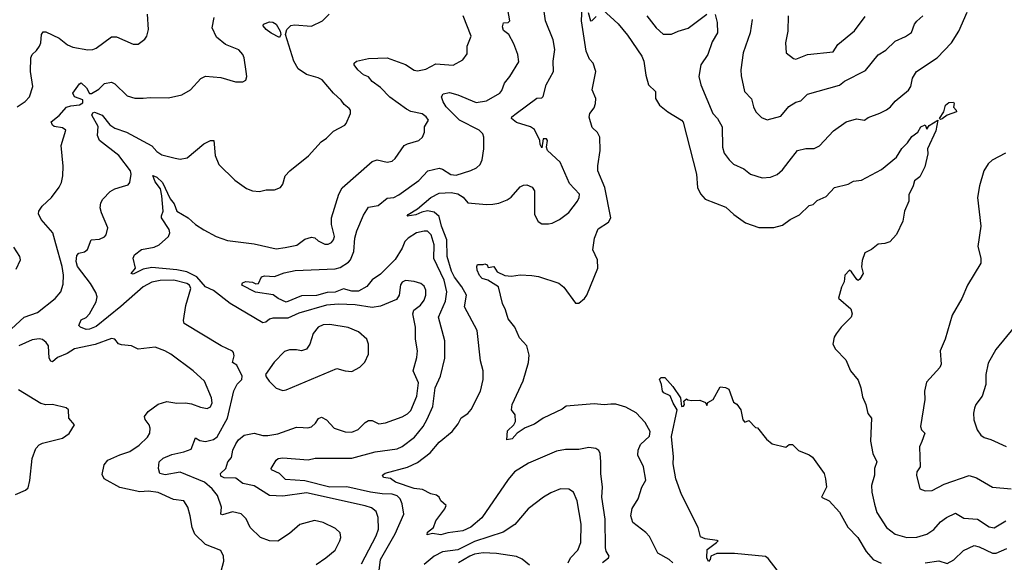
# Model space of a CAD drawing. Extents: x 1246230 to 1426786, y 660032 to 763141.
# Tile 396 of 566: x 1380620 to 1386475, y 695408 to 698632. Entities that reach past the tile are written whole.
import ezdxf

# ---------------------------------------------------------------- set-up
doc = ezdxf.new("R2010")
doc.units = 0

msp = doc.modelspace()

# ---------------------------------------------------------------- linework, layer by layer
at = {"layer": '0CON10XD'}
for points in [[(1382750, 695295), (1382765.3, 695425.3), (1382852.9, 695577.1), (1382903.3, 695695), (1382894.5, 695755.5), (1382882.4, 695785), (1382865, 695804.1), (1382835, 695813.9), (1382775, 695814.1), (1382705, 695825.5), (1382565, 695856.8), (1382465, 695855.4), (1382315, 695892.5), (1382199.7, 695899.7), (1382165.3, 695935.3), (1382117, 695957), (1382116.2, 695965), (1382144.4, 696015.6), (1382157.5, 696025), (1382185, 696028.7), (1382335, 696017.5), (1382377.6, 696027.6), (1382595, 696027.6), (1382734.6, 696064.6), (1382865, 696081.5), (1382895, 696096.4), (1382967.8, 696152.2), (1383019.6, 696215), (1383042.2, 696257.8), (1383075.7, 696334.3), (1383089.7, 696445), (1383122.9, 696515), (1383148.3, 696621.7), (1383148, 696725), (1383110.4, 696865), (1383151.1, 696958.9), (1383160.8, 697015), (1383144.4, 697085), (1383082.4, 697212.4), (1383084.7, 697295), (1383065.9, 697355), (1383045.8, 697375), (1383025.4, 697375.4), (1382980, 697365), (1382930, 697335), (1382910.9, 697315), (1382894.7, 697275), (1382852.3, 697207.7), (1382765, 697119.6), (1382715, 697087.1), (1382685, 697046.8), (1382635, 697018.6), (1382595, 697019.7), (1382545, 697033.8), (1382495, 697014), (1382448.3, 697011.7), (1382385, 696992.9), (1382295, 696991.3), (1382204.2, 696954.2), (1382156, 696975), (1382127.6, 696997.6), (1382022.4, 697012.4), (1381941.8, 697055), (1381945, 697068.6), (1381965, 697077.3), (1382003.7, 697073.7), (1382025, 697062.5), (1382040, 697065), (1382057.5, 697105), (1382075, 697111.2), (1382135, 697106.2), (1382192.1, 697127.9), (1382258.9, 697141.1), (1382495, 697152), (1382525, 697159.5), (1382575, 697191), (1382587.2, 697205), (1382606.7, 697255), (1382613.2, 697335), (1382625, 697378.1), (1382665, 697470), (1382695, 697518.1), (1382752, 697528), (1382805, 697571.1), (1382845, 697576.1), (1382875, 697590.9), (1382993.9, 697676.1), (1383046.6, 697733.4), (1383115, 697750), (1383135, 697743.6), (1383182.7, 697712.7), (1383215, 697708), (1383303.4, 697736.6), (1383337, 697753), (1383358.2, 697771.8), (1383369.8, 697800.2), (1383380, 697865), (1383378.9, 697935), (1383373.3, 697955), (1383352.2, 697975), (1383234.7, 698035), (1383155.6, 698115), (1383137.1, 698145), (1383128, 698175), (1383137.3, 698192.7), (1383175, 698199.1), (1383225, 698186.9), (1383335, 698141.2), (1383395, 698149.6), (1383475, 698195.7), (1383487.4, 698212.6), (1383502.2, 698255), (1383534.6, 698295.4), (1383587.6, 698382.4), (1383582.5, 698425), (1383559, 698489), (1383528, 698545), (1383497.7, 698567.7), (1383490.5, 698590.5), (1383496.1, 698613.9), (1383525, 698616.7), (1383533.6, 698626.4), (1383506.9, 698785)], [(1380605, 698115.6), (1380653.4, 698146.6), (1380679.2, 698175), (1380697.1, 698235), (1380683.3, 698325), (1380686.5, 698405), (1380694.4, 698425), (1380720.8, 698449.2), (1380737.3, 698475), (1380745.4, 698495), (1380750, 698545), (1380759.4, 698560.6), (1380775, 698560.6), (1380855, 698523.3), (1380905, 698483.1), (1380935, 698468.6), (1381025, 698454.3), (1381054.3, 698455.7), (1381075, 698464.2), (1381165, 698530), (1381195, 698530), (1381295, 698486.7), (1381325, 698487.5), (1381363.9, 698516.1), (1381376.7, 698535), (1381386.7, 698575), (1381380, 698665)], [(1381525, 696049.7), (1381595, 696064.1), (1381638.7, 696081.3), (1381665, 696147.5), (1381691.2, 696131.2), (1381725, 696126.6), (1381772.4, 696137.6), (1381795, 696154.4), (1381855.3, 696264.7), (1381893.9, 696426.1), (1381913.4, 696466.6), (1381940, 696495), (1381943.3, 696515), (1381910.5, 696580.5), (1381884.5, 696594.5), (1381894.6, 696635.4), (1381892.1, 696655), (1381885, 696662.7), (1381818.1, 696695), (1381597.3, 696827.3), (1381593.2, 696845), (1381608.4, 696935), (1381637.6, 697035), (1381630, 697055), (1381613.8, 697065), (1381536.7, 697085), (1381455, 697083.6), (1381405, 697072.9), (1381354.6, 697045), (1381222.1, 696927.9), (1381075, 696809.4), (1381035, 696792.7), (1381015, 696790.8), (1380980.8, 696805), (1380972, 696815), (1380985, 696848.8), (1381015, 696862.2), (1381035, 696883.6), (1381074.5, 696955), (1381080.5, 696985), (1381072.2, 697012.2), (1381040.8, 697065), (1380964.2, 697165), (1380955.8, 697195), (1380959.3, 697230.7), (1380972, 697245), (1381005, 697253.3), (1381023.8, 697266.2), (1381045, 697323.8), (1381095, 697329.2), (1381125, 697342), (1381135, 697353.8), (1381143.5, 697395), (1381105.6, 697485), (1381099.4, 697515), (1381103.1, 697545), (1381115, 697566), (1381158.3, 697611.7), (1381185, 697627.1), (1381230.8, 697640.8), (1381265, 697651.4), (1381275.4, 697664.6), (1381283.5, 697715), (1381279.1, 697735), (1381208.9, 697825), (1381095.2, 697915.2), (1381082.6, 697945), (1381087.2, 697997.2), (1381049.1, 698065), (1381055, 698079.4), (1381065, 698082.7), (1381109.6, 698065), (1381155, 698007.1), (1381185, 697988.1), (1381255, 697963.1), (1381405, 697883.3), (1381435, 697850), (1381465, 697828.9), (1381545, 697808.6), (1381575, 697804.3), (1381615, 697811.4), (1381714, 697895), (1381755, 697914), (1381773.8, 697913.8), (1381782.5, 697825), (1381805, 697772.5), (1381898.3, 697678.3), (1381968.8, 697628.8), (1382005, 697616), (1382045, 697612), (1382085, 697622), (1382135, 697620.8), (1382170, 697635), (1382183.8, 697655), (1382198.8, 697705), (1382226.2, 697735), (1382336.6, 697823.4), (1382412.8, 697907.2), (1382445, 697928), (1382485, 697970), (1382554.1, 698005.9), (1382561.2, 698015), (1382586.2, 698075), (1382586.7, 698095), (1382580, 698105), (1382548.8, 698128.8), (1382531.2, 698155), (1382485, 698196.2), (1382418, 698275), (1382395, 698287.1), (1382325, 698305.8), (1382275, 698340), (1382250.5, 698385), (1382201.2, 698545), (1382207.5, 698575), (1382231.8, 698598.2), (1382255, 698601.5), (1382355, 698594.2), (1382420, 698625), (1382460, 698665)], [(1382739.8, 695709.8), (1382711.5, 695731.5), (1382674.3, 695744.3), (1382325, 695820.6), (1382185, 695801.2), (1382105, 695804.5), (1382015, 695863.5), (1381946.4, 695876.4), (1381905, 695908.7), (1381835, 695910.7), (1381815, 695920), (1381813.5, 695935), (1381845.4, 695964.6), (1381858.6, 696005), (1381880, 696030), (1381887.1, 696075), (1381905, 696112.9), (1381920.9, 696135), (1381955, 696163.6), (1382015, 696175.4), (1382065, 696161.6), (1382095, 696162.2), (1382155, 696172.1), (1382265, 696210.5), (1382305, 696210), (1382333, 696207), (1382355, 696212.9), (1382378.6, 696235), (1382396.8, 696263.2), (1382415, 696270), (1382445.3, 696255.3), (1382490, 696205), (1382555, 696183.1), (1382595, 696181.9), (1382632.4, 696197.6), (1382675, 696239.4), (1382695, 696250.6), (1382715, 696250.6), (1382755, 696231.4), (1382795, 696236.7), (1382895, 696273.5), (1382925, 696289.5), (1382945, 696309.4), (1382982, 696395), (1382990.4, 696475), (1382959.6, 696545), (1382981.8, 696625), (1382984.5, 696665), (1382973.3, 696735), (1382973.3, 696805), (1382956.7, 696885), (1382963.8, 696906.2), (1383003.8, 696936.2), (1383024.4, 696965), (1383035.6, 696995), (1383035.6, 697025), (1383025, 697049.2), (1383005, 697065.6), (1382965, 697077.7), (1382915, 697082.2), (1382895, 697071.9), (1382885, 697056), (1382877.1, 696995), (1382860.5, 696969.5), (1382765, 696930.4), (1382715, 696922.2), (1382615, 696938.9), (1382515, 696942), (1382445, 696935.5), (1382280.5, 696889.5), (1382215, 696858.5), (1382125, 696859.1), (1382105, 696852.2), (1382083.8, 696835), (1382065, 696831.1), (1381871.4, 696945), (1381772.4, 697022.4), (1381725.8, 697045.8), (1381673.6, 697103.6), (1381613.2, 697133.2), (1381555, 697146.8), (1381405, 697160.8), (1381355, 697150.4), (1381295, 697120), (1381282.9, 697125), (1381307.8, 697155), (1381294.4, 697215), (1381302, 697235), (1381345, 697267.3), (1381418.6, 697281.4), (1381448.8, 697295), (1381505.4, 697344.6), (1381513.1, 697365), (1381509.4, 697385), (1381464, 697455), (1381462.5, 697467.5), (1381474, 697495), (1381466, 697585), (1381457.2, 697627.2), (1381425, 697668.2), (1381412.6, 697707.4), (1381435, 697696), (1381468.7, 697665), (1381515, 697567.1), (1381537.9, 697537.9), (1381555, 697494.4), (1381622.5, 697455), (1381665, 697415.6), (1381714.5, 697384.5), (1381788.8, 697345), (1381855, 697320), (1382015, 697301.3), (1382145, 697270), (1382199.5, 697279.5), (1382268.2, 697291.8), (1382315, 697327.5), (1382355, 697339.2), (1382375, 697336.2), (1382395, 697318), (1382435, 697298.6), (1382455, 697299.4), (1382475, 697308.6), (1382486.6, 697323.4), (1382491.5, 697345), (1382474.4, 697415), (1382474.6, 697455.4), (1382516.7, 697595), (1382537.2, 697632.8), (1382715, 697789.4), (1382745, 697798.9), (1382805, 697785.6), (1382835, 697791.9), (1382852.2, 697807.8), (1382905.4, 697884.6), (1382925, 697895.6), (1382994, 697915), (1383015.6, 697935), (1383028, 697965), (1383026.2, 697995), (1383050, 698035), (1383037.5, 698055), (1383013.2, 698073.2), (1382945, 698087.8), (1382920.6, 698100.6), (1382821.8, 698171.9), (1382765, 698230), (1382715.4, 698265), (1382693.7, 698293.6), (1382664.4, 698305), (1382631.4, 698335), (1382609.2, 698365), (1382608.8, 698375), (1382622.5, 698385), (1382695, 698401.9), (1382805, 698405.6), (1382915, 698365.7), (1382965, 698332.9), (1382985, 698328.1), (1383035, 698339.4), (1383095, 698369.2), (1383197, 698363), (1383255.8, 698394.2), (1383281.2, 698428.8), (1383281.5, 698475), (1383304.5, 698535), (1383257.3, 698655)], [(1384085, 695407.3), (1384121.1, 695435), (1384124.4, 695445), (1384107.3, 695475), (1384103.1, 695495), (1384101.6, 695665), (1384081.6, 695795), (1384084.6, 695854.6), (1384074.6, 695935), (1384075.6, 696005), (1384070.8, 696055), (1384063, 696073), (1384045, 696084), (1384005, 696090.8), (1383945, 696078.6), (1383865, 696079.4), (1383811.2, 696068.8), (1383645, 695996.5), (1383561.9, 695945), (1383525, 695900), (1383367.1, 695672.9), (1383302.7, 695617.3), (1383254.4, 695595.6), (1383165, 695583.5), (1383125, 695571.2), (1383075, 695580), (1383042, 695572), (1383045, 695586.7), (1383080, 695615), (1383093.8, 695655), (1383148, 695725), (1383156.4, 695746.4), (1383125, 695773.3), (1383113.8, 695795), (1383097.8, 695807.8), (1383065, 695815.7), (1383015, 695840.9), (1382965, 695846.9), (1382855, 695883.9), (1382825, 695905.7), (1382782.3, 695912.3), (1382776.7, 695925), (1382793, 695937), (1382925, 695973.5), (1382985, 696000.4), (1383061.7, 696058.3), (1383115, 696121.8), (1383192.5, 696185), (1383228.1, 696231.9), (1383245, 696267.5), (1383285, 696293.1), (1383303.7, 696316.4), (1383360.9, 696425), (1383376.5, 696495), (1383376.7, 696545), (1383359.2, 696605), (1383339.4, 696785), (1383265.5, 696925.5), (1383276, 696995), (1383248.6, 697045), (1383205, 697102.4), (1383188.5, 697138.5), (1383162.2, 697225), (1383160.7, 697325), (1383127.6, 697405), (1383113.3, 697463.3), (1383085, 697488.4), (1383045, 697496), (1383011.2, 697488.8), (1382975, 697472), (1382923.8, 697465), (1382930, 697475), (1382985, 697508.9), (1383065, 697575.3), (1383115, 697601.6), (1383185, 697605.6), (1383225, 697597.2), (1383257.2, 697577.2), (1383285, 697544.7), (1383395, 697533.8), (1383433.9, 697536.1), (1383468.8, 697541.2), (1383518.9, 697561.1), (1383541.7, 697578.3), (1383595, 697640), (1383615, 697650), (1383635, 697651.2), (1383667.3, 697637.3), (1383681.2, 697615), (1383681.2, 697475), (1383702.3, 697432.3), (1383725, 697420), (1383765, 697420), (1383786.4, 697423.6), (1383830, 697445), (1383885, 697486.7), (1383936.9, 697555), (1383946.7, 697575), (1383948.1, 697595), (1383888.3, 697658.3), (1383834.3, 697785), (1383758, 697855), (1383753.3, 697875), (1383758, 697915), (1383752.5, 697925), (1383732.5, 697925), (1383725, 697870), (1383715, 697890), (1383712.5, 697915), (1383680.9, 697980.9), (1383656.7, 697995), (1383575, 698022.5), (1383544, 698045), (1383546.7, 698055), (1383571.2, 698075), (1383695, 698166.9), (1383725, 698168.8), (1383733, 698177), (1383750, 698245), (1383793.5, 698325), (1383792.8, 698385), (1383801.5, 698455), (1383791.9, 698511.9), (1383746.4, 698625), (1383736.9, 698695)], [(1384503.8, 695405), (1384482, 695425), (1384415, 695462), (1384365, 695561.2), (1384343.8, 695585), (1384266.7, 695645), (1384254.3, 695684.3), (1384262.4, 695727.6), (1384297.1, 695785), (1384320, 695855), (1384343.9, 695896.1), (1384330, 695975), (1384296.2, 696045), (1384298, 696075), (1384310.9, 696109.1), (1384365, 696158), (1384368, 696185), (1384338.7, 696238.7), (1384285, 696296.9), (1384225, 696330.9), (1384165, 696347.5), (1384135, 696348.2), (1384095, 696343.5), (1384035, 696350), (1383870, 696335), (1383845, 696317.5), (1383733.3, 696265), (1383680.3, 696229.7), (1383625, 696207.1), (1383578.8, 696175), (1383547.5, 696142.5), (1383517.5, 696135), (1383521.5, 696188.5), (1383558.2, 696225), (1383567.9, 696245), (1383566.7, 696285), (1383543.8, 696315), (1383548, 696345), (1383613.4, 696486.6), (1383644.6, 696595), (1383648.8, 696638.8), (1383635.4, 696695), (1383592.4, 696742.4), (1383564.8, 696805), (1383524.1, 696855), (1383508.2, 696908.2), (1383490, 696945), (1383468, 697045), (1383404.3, 697084.3), (1383370, 697095), (1383355, 697112.5), (1383341.2, 697145), (1383337.5, 697165), (1383341.7, 697178.3), (1383375, 697177.5), (1383385, 697182.5), (1383400, 697175), (1383405, 697160), (1383440, 697165), (1383460, 697135), (1383505, 697112), (1383545, 697108), (1383595, 697116.7), (1383665, 697113.3), (1383705, 697106), (1383825, 697066), (1383855, 697043.3), (1383925, 696947.5), (1383945, 696948.8), (1383978.8, 696975), (1383992, 696995), (1384058, 697155), (1384056.5, 697205), (1384028.5, 697265), (1384037.1, 697335), (1384060.6, 697389.4), (1384121.5, 697428.5), (1384134.6, 697455), (1384098.7, 697635), (1384058.3, 697735), (1384057.5, 697765), (1384072.5, 697855), (1384069.5, 697935), (1384055, 697962.5), (1384025, 697992.5), (1384005.9, 698054.1), (1384009.2, 698075), (1384035, 698108.8), (1384044.4, 698135), (1384046, 698165), (1384024.2, 698215), (1384045.5, 698324.5), (1384029.4, 698375), (1384008.1, 698398.1), (1383988.5, 698445), (1383961.6, 698625), (1383963.7, 698706.3)], [(1384001.2, 698675), (1384013.8, 698625), (1384025, 698627.5), (1384048.3, 698651.7)], [(1384085, 698692.5), (1384177.7, 698607.7), (1384235, 698540), (1384319.2, 698415), (1384331.4, 698385), (1384343, 698303), (1384360, 698245), (1384401.2, 698205), (1384400.8, 698165), (1384424.2, 698125), (1384473.3, 698085), (1384555, 698036), (1384565, 698023.3), (1384644.5, 697715), (1384651.1, 697635), (1384667.3, 697597.3), (1384696.3, 697566.3), (1384819.3, 697519.3), (1384866, 697475), (1384935, 697425.7), (1385015, 697397.1), (1385105, 697397.5), (1385155, 697411.4), (1385201.2, 697445), (1385257.2, 697472.8), (1385315, 697528), (1385337.5, 697535), (1385361.7, 697558.3), (1385415, 697581.2), (1385465, 697634.3), (1385545.8, 697654.2), (1385577.7, 697672.3), (1385625, 697679.4), (1385745, 697742), (1385834.2, 697815.8), (1385865, 697866.2), (1385899.3, 697900.7), (1385925, 697938.8), (1385960, 697965), (1385977.5, 697995), (1386005, 698007.5), (1386015, 697982.5), (1386027.1, 698002.9), (1386080, 698035), (1386067.1, 697972.9), (1386018.9, 697865), (1386019.2, 697835), (1386001.5, 697758.5), (1385972.1, 697697.9), (1385940, 697675), (1385933.3, 697645), (1385907.7, 697592.3), (1385907.1, 697555), (1385881.1, 697495), (1385870.8, 697435), (1385834.2, 697355.8), (1385795, 697313.1), (1385765, 697302.9), (1385725, 697299.2), (1385685, 697266), (1385645, 697246.2), (1385628.7, 697201.3), (1385624.6, 697164.6), (1385635.8, 697125), (1385615, 697091.2), (1385605, 697083.3), (1385598.3, 697088.3), (1385566.7, 697135), (1385555, 697143.3), (1385526.2, 697115), (1385523.3, 697075), (1385506.1, 697043.9), (1385488.3, 696978.3), (1385562.5, 696915), (1385570, 696885), (1385563.3, 696865), (1385504.7, 696805.3), (1385475.6, 696765), (1385463.5, 696745), (1385454.4, 696705), (1385470.6, 696675), (1385531.7, 696611.7), (1385560, 696545), (1385605, 696490), (1385622.5, 696445), (1385631.7, 696391.7), (1385652, 696345), (1385662.7, 696292.7), (1385685.8, 696265), (1385678.3, 696128.3), (1385693.8, 696055), (1385717.5, 696005), (1385703.3, 695965), (1385703.1, 695925), (1385684.5, 695865), (1385686.9, 695825), (1385703.8, 695753.8), (1385716, 695705), (1385775, 695615.8), (1385825, 695575.6), (1385895, 695555.5), (1385955, 695557.5), (1386013.8, 695576.2), (1386055, 695602.2), (1386095, 695648.1), (1386130.8, 695675), (1386185, 695700.8), (1386235, 695670.6), (1386315, 695664.3), (1386385, 695618.9), (1386415, 695613.3), (1386483.9, 695655)], [(1384350, 698655), (1384405, 698584.3), (1384446.3, 698546.3), (1384495, 698545.5), (1384535, 698564.5), (1384595, 698581.4), (1384705, 698665.8)], [(1384755, 698662.5), (1384767.5, 698615), (1384769.2, 698555), (1384738.2, 698501.8), (1384711.5, 698425), (1384670.9, 698365), (1384658.9, 698295), (1384670, 698245), (1384741.5, 698075), (1384768.9, 698045), (1384796.5, 697995), (1384799.4, 697875), (1384809.7, 697839.7), (1384838.9, 697798.9), (1384865, 697774.3), (1384925, 697745.6), (1384965, 697714.4), (1385035, 697692.2), (1385085, 697696.7), (1385125, 697713.1), (1385155, 697740), (1385195, 697792.5), (1385245, 697854.2), (1385295, 697867.1), (1385345, 697867.8), (1385375, 697881.9), (1385458.7, 697971.3), (1385535, 698025.7), (1385595, 698042.9), (1385644.1, 698035.9), (1385665, 698052), (1385735, 698076), (1385775, 698097.5), (1385797.8, 698115), (1385825, 698149.2), (1385905, 698214.5), (1385918.2, 698235), (1385929.5, 698285), (1385952.5, 698325), (1386074.7, 698405.3), (1386160, 698495), (1386204.5, 698565), (1386253, 698677)], [(1384974.5, 698634.5), (1384964.4, 698554.4), (1384921.1, 698435), (1384908.9, 698335), (1384910.9, 698299.1), (1384929.5, 698205), (1384971.2, 698161.2), (1384982.5, 698115), (1384997.5, 698085), (1385030.3, 698050.3), (1385065, 698037.5), (1385145, 698058.6), (1385194.1, 698115.9), (1385235, 698142.5), (1385265, 698150.6), (1385305, 698190), (1385495, 698243.9), (1385525, 698267.8), (1385648.6, 698331.4), (1385725, 698424), (1385769.4, 698450.6), (1385825, 698504.3), (1385887.9, 698532.1), (1385922.7, 698557.3), (1385940, 698605), (1385955.4, 698624.6), (1385990.8, 698655)], [(1385190, 698655), (1385188.5, 698565), (1385174.3, 698495), (1385177.5, 698435), (1385221.7, 698401.7), (1385235, 698398), (1385303.5, 698426.5), (1385457.8, 698442.2), (1385485, 698485.7), (1385584.7, 698565.3), (1385648.1, 698651.9)], [(1380835, 697300), (1380816.7, 697365), (1380748.6, 697445), (1380731.7, 697478.3), (1380734.2, 697495), (1380754.3, 697525), (1380809.2, 697575), (1380855, 697636.7), (1380868.6, 697665), (1380875.7, 697705), (1380878.8, 697761.2), (1380865.7, 697885), (1380894, 697975), (1380875, 697988.9), (1380825, 697998.5), (1380814.4, 698005), (1380806.9, 698025), (1380855, 698063.6), (1380898.2, 698111.8), (1380925, 698121.5), (1380975, 698126.9), (1380995, 698138.9), (1380996.1, 698156.1), (1380945.8, 698175), (1380935.7, 698195), (1380975, 698252), (1380985, 698258), (1381016.7, 698226.7), (1381035, 698192.9), (1381047, 698193), (1381090.5, 698219.5), (1381125, 698253.8), (1381165, 698260.5), (1381185, 698252.2), (1381259.4, 698179.4), (1381305, 698166.9), (1381353.3, 698166.7), (1381395, 698170.8), (1381505, 698167.1), (1381585, 698185.7), (1381635, 698215.8), (1381696.6, 698283.4), (1381725, 698296), (1381815, 698289.5), (1381903.2, 698263.2), (1381947.7, 698262.3), (1381965, 698272.5), (1381970, 698295), (1381967.1, 698325), (1381955.7, 698405), (1381946.4, 698426.4), (1381923.6, 698453.6), (1381844.5, 698484.5), (1381789.4, 698529.4), (1381764.4, 698585), (1381777.1, 698645)], [(1382165, 698527.5), (1382115, 698552.5), (1382086.2, 698575), (1382067.5, 698595), (1382070, 698605), (1382105, 698620), (1382125, 698617.5), (1382145, 698605.8), (1382169.2, 698565), (1382173.3, 698545), (1382165, 698527.5)], [(1386095, 698040), (1386088.8, 698045), (1386115.9, 698084.1), (1386124.8, 698125.2), (1386145, 698140), (1386173, 698143), (1386177.5, 698135), (1386171.7, 698111.7), (1386188.8, 698095), (1386190, 698085), (1386134.1, 698065.9), (1386105, 698042.7), (1386095, 698040)], [(1386481.1, 697838.9), (1386403, 697797), (1386378, 697775), (1386352.9, 697735), (1386327.1, 697645), (1386315.8, 697575.8), (1386334.4, 697405), (1386317.1, 697285), (1386335.8, 697215), (1386335.8, 697185), (1386256.2, 697055), (1386221.2, 696975), (1386164.1, 696875.9), (1386124, 696735), (1386094.2, 696665), (1386100, 696585), (1386092, 696565), (1386011.2, 696478.8), (1386000, 696425), (1386002.9, 696375), (1385976.5, 696215), (1385982.2, 696195), (1386001.4, 696175), (1385984.7, 696125.3), (1385970, 696095), (1385974.4, 695975.6), (1385954.2, 695945), (1385952.5, 695925), (1385973.3, 695845), (1386005, 695832), (1386045, 695834.4), (1386116.7, 695873.3), (1386265, 695923.3), (1386309.3, 695909.3), (1386405, 695854), (1386515, 695844.4)], [(1380570.6, 696795), (1380645.6, 696864.4), (1380725, 696893.3), (1380830, 696975), (1380864.4, 697015), (1380878.6, 697061.4), (1380880.5, 697115), (1380873.2, 697165), (1380835, 697300)], [(1380599.7, 697150.3), (1380624, 697205), (1380621.2, 697225), (1380585, 697280)], [(1382185, 696428.8), (1382205, 696432.5), (1382505, 696559.2), (1382555, 696545.7), (1382595, 696542.5), (1382642.1, 696567.9), (1382671.7, 696598.3), (1382694, 696645), (1382694.3, 696705), (1382684, 696735), (1382635, 696778.6), (1382573, 696803), (1382465, 696821.8), (1382425, 696818.5), (1382395.4, 696804.6), (1382365, 696768), (1382345.6, 696705), (1382325, 696674.2), (1382295, 696664.3), (1382265, 696671.4), (1382225, 696671.4), (1382195, 696661.4), (1382133.6, 696596.4), (1382082.5, 696525), (1382085, 696510), (1382103.6, 696483.6), (1382145, 696443.8), (1382185, 696428.8)], [(1386533.1, 696805), (1386425, 696673.3), (1386378.3, 696591.7), (1386364, 696525), (1386365.8, 696465), (1386343.8, 696395), (1386305.8, 696345), (1386298, 696325), (1386292, 696295), (1386294, 696255), (1386314, 696195), (1386335, 696163.8), (1386355, 696148.8), (1386395, 696138), (1386485, 696095.5)], [(1381818.2, 695355), (1381833.6, 695415), (1381832.5, 695445), (1381815, 695478), (1381725, 695514.2), (1381662, 695575), (1381645.8, 695615.8), (1381634.6, 695684.6), (1381618.9, 695735), (1381595, 695774.2), (1381535, 695780.5), (1381443.2, 695823.2), (1381385, 695831.6), (1381335, 695826.9), (1381215, 695852.5), (1381122.5, 695905), (1381110.5, 695929.5), (1381123, 695987), (1381145, 696014.4), (1381215, 696047.3), (1381275, 696066.5), (1381330, 696105), (1381379.2, 696150.8), (1381393.3, 696175), (1381395.6, 696205), (1381390, 696225), (1381366.5, 696256.5), (1381362.2, 696275), (1381384.1, 696305), (1381442.4, 696347.6), (1381495, 696362.8), (1381555, 696353.8), (1381605.5, 696355.5), (1381640.7, 696350.7), (1381695, 696329.4), (1381735, 696321.1), (1381755, 696332.9), (1381764.5, 696355), (1381760.4, 696385), (1381718.4, 696485), (1381651.6, 696545), (1381517.8, 696645), (1381482.7, 696665), (1381425, 696685.7), (1381325, 696675.5), (1381285, 696694.2), (1381225, 696701.1), (1381206.9, 696706.9), (1381185, 696733.3), (1381165, 696737.5), (1381068.6, 696701.4), (1380945, 696676.9), (1380902.1, 696647.9), (1380844.3, 696625.7), (1380815, 696598.6), (1380805, 696602.5), (1380795, 696621.2), (1380790.4, 696695), (1380777.3, 696715), (1380755, 696731.8), (1380735, 696735.8), (1380695, 696729.2), (1380615, 696695.4)], [(1385125, 695360.6), (1385071, 695431), (1385055, 695441.8), (1384871.2, 695461.2), (1384765, 695460), (1384730, 695445), (1384726.2, 695425), (1384715, 695413.3), (1384706.7, 695435), (1384707.8, 695485), (1384764.2, 695525.8), (1384773.3, 695535), (1384768.3, 695538.3), (1384695, 695547.1), (1384669.1, 695559.1), (1384654, 695615), (1384555, 695811.2), (1384521.1, 695905), (1384506, 695994), (1384508, 696035), (1384495.8, 696155), (1384530, 696315), (1384505, 696354.2), (1384488.2, 696398.2), (1384450, 696415), (1384441.3, 696425), (1384436.5, 696465), (1384424.4, 696495.6), (1384434.4, 696505.6), (1384455.4, 696505.4), (1384503.3, 696453.3), (1384550, 696385), (1384555, 696334), (1384567.5, 696335), (1384572.5, 696345), (1384570, 696365), (1384585, 696380), (1384593, 696373), (1384615, 696370), (1384665, 696372.5), (1384698.3, 696358.3), (1384705, 696340), (1384711.7, 696358.3), (1384743.6, 696376.4), (1384785, 696450), (1384817, 696447), (1384836.4, 696436.4), (1384865, 696360), (1384885, 696347.5), (1384907.5, 696315), (1384920, 696255), (1384931.7, 696241.7), (1384955, 696250), (1384995, 696210), (1385006.4, 696206.4), (1385060.5, 696140.5), (1385095, 696112.5), (1385175, 696092.5), (1385195, 696107.5), (1385215, 696107.5), (1385251.7, 696071.7), (1385315, 696046.7), (1385335, 696032.5), (1385403.3, 695935), (1385412.5, 695905), (1385416.7, 695855), (1385388, 695795), (1385432.5, 695772.5), (1385495.5, 695705.5), (1385545, 695616.2), (1385604, 695555), (1385652.8, 695472.8), (1385695, 695425.6), (1385742.6, 695402.6)], [(1380595, 695810.9), (1380655, 695837.5), (1380670, 695850), (1380681, 695895), (1380694.2, 696025), (1380716.2, 696085), (1380735, 696105.4), (1380755, 696116.5), (1380874.2, 696145.8), (1380915, 696174), (1380946.2, 696225), (1380912.5, 696265), (1380910, 696315), (1380897, 696327), (1380815, 696346.2), (1380775, 696343.8), (1380745, 696352), (1380612.4, 696432.4)], [(1382383.8, 695395), (1382440, 695435), (1382495, 695480.8), (1382524.2, 695535), (1382528.6, 695555), (1382525, 695582.5), (1382498.7, 695608.7), (1382425, 695644.2), (1382372.7, 695657.3), (1382285, 695632.5), (1382225, 695580), (1382155, 695533.8), (1382105, 695536), (1382052.5, 695555), (1381990, 695615), (1381966.6, 695666.6), (1381937.1, 695697.1), (1381885, 695707.8), (1381825, 695689.4), (1381815, 695693.3), (1381819.1, 695735), (1381796.4, 695805), (1381764.6, 695845), (1381717.9, 695885), (1381575, 695943.3), (1381485, 695928), (1381454, 695935), (1381445.6, 695965.6), (1381448.8, 696005), (1381473.9, 696026.1), (1381525, 696049.7)], [(1383882.2, 695405), (1383894.4, 695435), (1383938.8, 695481.2), (1383957.3, 695525), (1383959.2, 695635), (1383935, 695772.5), (1383912.9, 695825), (1383885, 695843.1), (1383835, 695844.4), (1383778.6, 695821.4), (1383735, 695795.6), (1383644.3, 695725), (1383565, 695632.9), (1383495, 695587.3), (1383325, 695532.7), (1383225, 695482.7), (1383135, 695470.3), (1383085, 695444.7), (1383024.6, 695395)], [(1382651.7, 695398.3), (1382739.6, 695565), (1382753.2, 695605), (1382752.5, 695675), (1382739.8, 695709.8)], [(1386005, 695404.7), (1386085, 695416.7), (1386135, 695401.2), (1386175, 695422.9), (1386231.3, 695478.7), (1386295, 695508.2), (1386325, 695500.5), (1386405, 695461.6), (1386427, 695463), (1386489.3, 695489.3)], [(1383652.1, 695392.1), (1383607.2, 695427.2), (1383573.4, 695443.4), (1383455, 695461.4), (1383375, 695464.8), (1383325, 695457.2), (1383297.1, 695445), (1383229.6, 695405)]]:
    msp.add_lwpolyline(points, dxfattribs=at)

doc.saveas('drawing.dxf')
